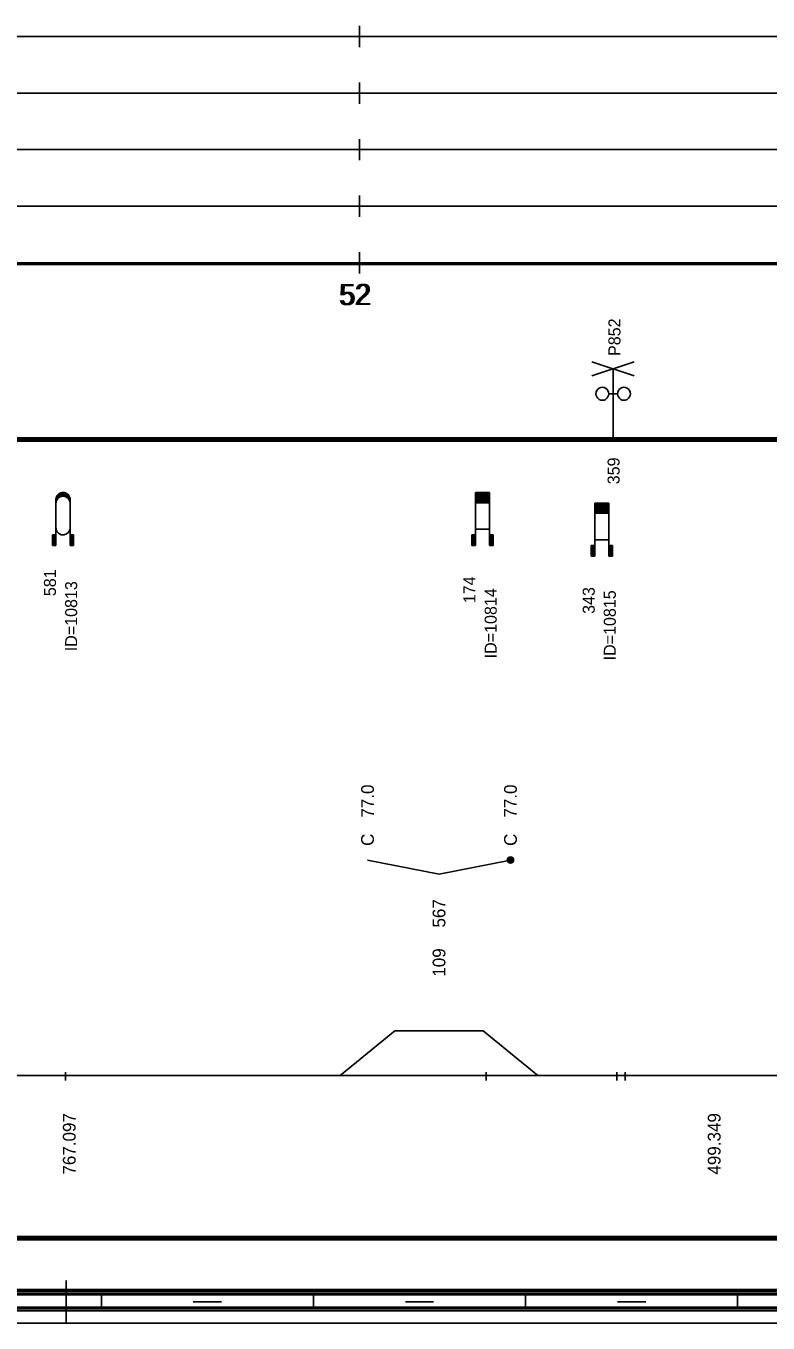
# Model space of a CAD drawing. Extents: x 2 to 10148, y 0 to 380.
# Drawn here: x 5454.3 to 5559.3, y 0 to 183.5 of the extents above; entities that cross this region are included whole.
import ezdxf

# ---------------------------------------------------------------- set-up
doc = ezdxf.new("R2010")
doc.units = 0
for name, color, linetype in [('CARA_S_OBJEKTY', 7, 'Continuous'), ('KRIV1_CARA', 7, 'Continuous'), ('KRIV1_TEXT', 7, 'Continuous'), ('OBJEKTY_TEXT', 7, 'Continuous'), ('OBJEKTY_TVAR', 7, 'Continuous'), ('RAM', 7, 'Continuous'), ('RYCHL_RASTR', 7, 'Continuous'), ('RYCHL_STAN', 7, 'Continuous'), ('STAN_CARA', 7, 'Continuous')]:
    doc.layers.add(name, color=color, linetype=linetype)

msp = doc.modelspace()

# ---------------------------------------------------------------- linework, layer by layer
for p, q in [((5459.94, 35.51), (5459.94, 34.32)), ((5519.41, 35.51), (5519.41, 34.32)), ((5537.92, 35.51), (5537.92, 34.32)), ((5539.11, 35.51), (5539.11, 34.32))]:
    msp.add_line(p, q)
at = {"layer": 'CARA_S_OBJEKTY'}
for p, q in [((5128.6, 125.25), (5974.91, 125.25)), ((5128.6, 125), (5974.91, 125)), ((5128.6, 124.75), (5974.91, 124.75))]:
    msp.add_line(p, q, dxfattribs=at)
at = {"layer": 'KRIV1_CARA'}
for p, q in [((5498.8, 35), (5506.5, 41.35)), ((5506.5, 41.35), (5519.02, 41.35)), ((5519.02, 41.35), (5526.72, 35)), ((5128.6, 35), (5974.91, 35))]:
    msp.add_line(p, q, dxfattribs=at)
at = {"layer": 'KRIV1_TEXT'}
for q in [(5502.65, 65.5), (5522.87, 65.5)]:
    msp.add_line((5512.76, 63.5), q, dxfattribs=at)
for radius in [0.45, 0.3, 0.15]:
    msp.add_circle((5522.87, 65.5), radius, dxfattribs=at)
at = {"layer": 'OBJEKTY_TVAR'}
for p, q in [((5534.39, 134), (5540.39, 136)), ((5534.39, 136), (5540.39, 134)), ((5537.39, 125), (5537.39, 135)), ((5535.42, 132.25), (5535.23, 132.11)), ((5535.64, 132.34), (5535.42, 132.25)), ((5535.87, 132.38), (5535.64, 132.34)), ((5536.11, 132.34), (5535.87, 132.38)), ((5536.33, 132.25), (5536.11, 132.34)), ((5536.52, 132.11), (5536.33, 132.25)), ((5538.28, 132.11), (5538.47, 132.25)), ((5538.47, 132.25), (5538.69, 132.34)), ((5538.69, 132.34), (5538.93, 132.38)), ((5538.93, 132.38), (5539.16, 132.34)), ((5539.16, 132.34), (5539.38, 132.25)), ((5539.38, 132.25), (5539.57, 132.11)), ((5534.99, 131.7), (5534.96, 131.46)), ((5534.96, 131.46), (5534.99, 131.23)), ((5535.08, 131.92), (5534.99, 131.7)), ((5534.99, 131.23), (5535.08, 131.01)), ((5535.23, 132.11), (5535.08, 131.92)), ((5535.08, 131.01), (5535.23, 130.82)), ((5535.23, 130.82), (5535.42, 130.67)), ((5535.42, 130.67), (5535.64, 130.58)), ((5535.64, 130.58), (5535.87, 130.55)), ((5535.87, 130.55), (5536.11, 130.58)), ((5536.11, 130.58), (5536.33, 130.67)), ((5536.33, 130.67), (5536.52, 130.82)), ((5536.66, 131.92), (5536.52, 132.11)), ((5536.52, 130.82), (5536.66, 131.01)), ((5536.75, 131.7), (5536.66, 131.92)), ((5536.66, 131.01), (5536.75, 131.23)), ((5536.78, 131.46), (5536.75, 131.7)), ((5536.75, 131.23), (5536.78, 131.46)), ((5538.02, 131.46), (5536.78, 131.46)), ((5538.02, 131.46), (5538.05, 131.7)), ((5538.05, 131.23), (5538.02, 131.46)), ((5538.05, 131.7), (5538.14, 131.92)), ((5538.14, 131.01), (5538.05, 131.23)), ((5538.14, 131.92), (5538.28, 132.11)), ((5538.28, 130.82), (5538.14, 131.01)), ((5538.47, 130.67), (5538.28, 130.82)), ((5538.69, 130.58), (5538.47, 130.67)), ((5538.93, 130.55), (5538.69, 130.58)), ((5539.16, 130.58), (5538.93, 130.55)), ((5539.38, 130.67), (5539.16, 130.58)), ((5539.57, 130.82), (5539.38, 130.67)), ((5539.57, 132.11), (5539.72, 131.92)), ((5539.72, 131.01), (5539.57, 130.82)), ((5539.72, 131.92), (5539.81, 131.7)), ((5539.81, 131.23), (5539.72, 131.01)), ((5539.81, 131.7), (5539.84, 131.46)), ((5539.84, 131.46), (5539.81, 131.23)), ((5459.21, 117.43), (5459.33, 117.47)), ((5459.26, 117.45), (5459.88, 117.45)), ((5459.33, 117.47), (5459.47, 117.49)), ((5459.47, 117.49), (5459.58, 117.5)), ((5459.58, 117.5), (5459.71, 117.49)), ((5459.71, 117.49), (5459.84, 117.46)), ((5459.84, 117.46), (5459.95, 117.43)), ((5517.92, 110), (5517.92, 117.5)), ((5517.92, 117.5), (5519.92, 117.5)), ((5517.92, 117.45), (5519.92, 117.45)), ((5519.92, 117.5), (5519.92, 110)), ((5458.57, 116.5), (5458.58, 116.65)), ((5458.57, 116.55), (5458.75, 116.55)), ((5458.57, 110), (5458.57, 116.5)), ((5458.57, 116.5), (5458.72, 116.5)), ((5458.57, 116.45), (5458.69, 116.45)), ((5458.57, 116.4), (5458.66, 116.4)), ((5458.57, 116.35), (5458.64, 116.35)), ((5458.57, 116.3), (5458.62, 116.3)), ((5458.57, 116.25), (5458.61, 116.25)), ((5458.57, 116.2), (5458.6, 116.2)), ((5458.57, 116.15), (5458.59, 116.15)), ((5458.57, 115.98), (5458.58, 116.13)), ((5458.57, 116.1), (5458.58, 116.1)), ((5458.58, 116.65), (5458.62, 116.81)), ((5458.58, 116.65), (5458.83, 116.65)), ((5458.58, 116.6), (5458.79, 116.6)), ((5458.58, 116.13), (5458.62, 116.28)), ((5458.59, 116.7), (5458.88, 116.7)), ((5458.6, 116.75), (5458.94, 116.75)), ((5458.62, 116.81), (5458.68, 116.95)), ((5458.62, 116.8), (5459, 116.8)), ((5458.62, 116.28), (5458.68, 116.43)), ((5458.63, 116.85), (5459.08, 116.85)), ((5458.65, 116.9), (5459.19, 116.9)), ((5458.68, 116.95), (5458.74, 117.06)), ((5458.68, 116.95), (5459.34, 116.95)), ((5458.68, 116.43), (5458.74, 116.53)), ((5458.7, 117), (5460.44, 117)), ((5458.73, 117.05), (5460.41, 117.05)), ((5458.74, 117.06), (5458.83, 117.18)), ((5458.74, 116.53), (5458.83, 116.65)), ((5458.77, 117.1), (5460.37, 117.1)), ((5458.81, 117.15), (5460.33, 117.15)), ((5458.83, 117.18), (5458.92, 117.26)), ((5458.83, 116.65), (5458.92, 116.74)), ((5458.86, 117.2), (5460.28, 117.2)), ((5458.91, 117.25), (5460.23, 117.25)), ((5458.92, 117.26), (5459.05, 117.35)), ((5458.92, 116.74), (5459.05, 116.83)), ((5458.97, 117.3), (5460.17, 117.3)), ((5459.04, 117.35), (5460.1, 117.35)), ((5459.05, 117.35), (5459.18, 117.42)), ((5459.05, 116.83), (5459.18, 116.9)), ((5459.13, 117.4), (5460.01, 117.4)), ((5459.18, 117.42), (5459.21, 117.43)), ((5459.18, 116.9), (5459.21, 116.91)), ((5459.21, 116.91), (5459.33, 116.95)), ((5459.33, 116.95), (5459.47, 116.97)), ((5459.47, 116.97), (5459.58, 116.98)), ((5459.58, 116.98), (5459.71, 116.97)), ((5459.71, 116.97), (5459.84, 116.94)), ((5459.8, 116.95), (5460.46, 116.95)), ((5459.84, 116.94), (5459.95, 116.9)), ((5459.95, 117.43), (5460.06, 117.37)), ((5459.95, 116.9), (5460.06, 116.85)), ((5459.95, 116.9), (5460.49, 116.9)), ((5460.06, 117.37), (5460.13, 117.32)), ((5460.06, 116.85), (5460.51, 116.85)), ((5460.06, 116.85), (5460.13, 116.8)), ((5460.13, 117.32), (5460.28, 117.21)), ((5460.13, 116.8), (5460.28, 116.68)), ((5460.14, 116.8), (5460.52, 116.8)), ((5460.2, 116.75), (5460.54, 116.75)), ((5460.26, 116.7), (5460.55, 116.7)), ((5460.28, 117.21), (5460.36, 117.11)), ((5460.28, 116.68), (5460.36, 116.59)), ((5460.31, 116.65), (5460.56, 116.65)), ((5460.35, 116.6), (5460.56, 116.6)), ((5460.36, 117.11), (5460.45, 116.98)), ((5460.36, 116.59), (5460.45, 116.46)), ((5460.39, 116.55), (5460.57, 116.55)), ((5460.42, 116.5), (5460.57, 116.5)), ((5460.45, 116.98), (5460.49, 116.89)), ((5460.45, 116.46), (5460.49, 116.37)), ((5460.45, 116.45), (5460.57, 116.45)), ((5460.48, 116.4), (5460.57, 116.4)), ((5460.49, 116.89), (5460.53, 116.77)), ((5460.49, 116.37), (5460.53, 116.24)), ((5460.5, 116.35), (5460.57, 116.35)), ((5460.52, 116.3), (5460.57, 116.3)), ((5460.53, 116.77), (5460.56, 116.65)), ((5460.53, 116.25), (5460.57, 116.25)), ((5460.53, 116.24), (5460.56, 116.13)), ((5460.54, 116.2), (5460.57, 116.2)), ((5460.55, 116.15), (5460.57, 116.15)), ((5460.56, 116.65), (5460.57, 116.56)), ((5460.56, 116.13), (5460.57, 116.03)), ((5460.56, 116.1), (5460.57, 116.1)), ((5460.57, 116.56), (5460.57, 116.5)), ((5460.57, 116.5), (5460.57, 110)), ((5460.57, 116.03), (5460.57, 115.98)), ((5517.92, 117.4), (5519.92, 117.4)), ((5517.92, 117.35), (5519.92, 117.35)), ((5517.92, 117.3), (5519.92, 117.3)), ((5517.92, 117.25), (5519.92, 117.25)), ((5517.92, 117.2), (5519.92, 117.2)), ((5517.92, 117.15), (5519.92, 117.15)), ((5517.92, 117.1), (5519.92, 117.1)), ((5517.92, 117.05), (5519.92, 117.05)), ((5517.92, 117), (5519.92, 117)), ((5517.92, 116.95), (5519.92, 116.95)), ((5517.92, 116.9), (5519.92, 116.9)), ((5517.92, 116.85), (5519.92, 116.85)), ((5517.92, 116.8), (5519.92, 116.8)), ((5517.92, 116.75), (5519.92, 116.75)), ((5517.92, 116.7), (5519.92, 116.7)), ((5517.92, 116.65), (5519.92, 116.65)), ((5517.92, 116.6), (5519.92, 116.6)), ((5517.92, 116.55), (5519.92, 116.55)), ((5517.92, 116.5), (5519.92, 116.5)), ((5517.92, 116.45), (5519.92, 116.45)), ((5517.92, 116.4), (5519.92, 116.4)), ((5517.92, 116.35), (5519.92, 116.35)), ((5517.92, 116.3), (5519.92, 116.3)), ((5517.92, 116.25), (5519.92, 116.25)), ((5517.92, 116.2), (5519.92, 116.2)), ((5517.92, 116.15), (5519.92, 116.15)), ((5517.92, 116.1), (5519.92, 116.1)), ((5517.92, 116.05), (5519.92, 116.05)), ((5534.79, 108.5), (5534.79, 116)), ((5534.79, 116), (5536.79, 116)), ((5534.79, 115.95), (5536.79, 115.95)), ((5534.79, 115.9), (5536.79, 115.9)), ((5534.79, 115.85), (5536.79, 115.85)), ((5534.79, 115.8), (5536.79, 115.8)), ((5534.79, 115.75), (5536.79, 115.75)), ((5534.79, 115.7), (5536.79, 115.7)), ((5534.79, 115.65), (5536.79, 115.65)), ((5536.79, 116), (5536.79, 108.5)), ((5534.79, 115.6), (5536.79, 115.6)), ((5534.79, 115.55), (5536.79, 115.55)), ((5534.79, 115.5), (5536.79, 115.5)), ((5534.79, 115.45), (5536.79, 115.45)), ((5534.79, 115.4), (5536.79, 115.4)), ((5534.79, 115.35), (5536.79, 115.35)), ((5534.79, 115.3), (5536.79, 115.3)), ((5534.79, 115.25), (5536.79, 115.25)), ((5534.79, 115.2), (5536.79, 115.2)), ((5534.79, 115.15), (5536.79, 115.15)), ((5534.79, 115.1), (5536.79, 115.1)), ((5534.79, 115.05), (5536.79, 115.05)), ((5534.79, 115), (5536.79, 115)), ((5534.79, 114.95), (5536.79, 114.95)), ((5534.79, 114.9), (5536.79, 114.9)), ((5534.79, 114.85), (5536.79, 114.85)), ((5534.79, 114.8), (5536.79, 114.8)), ((5534.79, 114.75), (5536.79, 114.75)), ((5534.79, 114.7), (5536.79, 114.7)), ((5534.79, 114.65), (5536.79, 114.65)), ((5534.79, 114.6), (5536.79, 114.6)), ((5534.79, 114.55), (5536.79, 114.55)), ((5458.57, 112.5), (5458.58, 112.35)), ((5458.58, 112.35), (5458.62, 112.2)), ((5458.62, 112.2), (5458.68, 112.05)), ((5458.68, 112.05), (5458.74, 111.95)), ((5458.74, 111.95), (5458.83, 111.83)), ((5460.36, 111.9), (5460.45, 112.02)), ((5460.45, 112.02), (5460.49, 112.11)), ((5460.49, 112.11), (5460.53, 112.24)), ((5460.53, 112.24), (5460.56, 112.35)), ((5460.56, 112.35), (5460.57, 112.45)), ((5460.57, 112.45), (5460.57, 112.5)), ((5517.92, 112.31), (5519.92, 112.31)), ((5458.07, 111.5), (5458.57, 111.5)), ((5458.07, 111.5), (5458.07, 110)), ((5458.12, 111.5), (5458.12, 110)), ((5458.17, 111.5), (5458.17, 110)), ((5458.22, 111.5), (5458.22, 110)), ((5458.27, 111.5), (5458.27, 110)), ((5458.32, 111.5), (5458.32, 110)), ((5458.37, 111.5), (5458.37, 110)), ((5458.42, 111.5), (5458.42, 110)), ((5458.47, 111.5), (5458.47, 110)), ((5458.52, 111.5), (5458.52, 110)), ((5458.83, 111.83), (5458.92, 111.74)), ((5458.92, 111.74), (5459.05, 111.65)), ((5459.05, 111.65), (5459.18, 111.58)), ((5459.18, 111.58), (5459.21, 111.57)), ((5459.21, 111.57), (5459.33, 111.53)), ((5459.33, 111.53), (5459.47, 111.51)), ((5459.47, 111.51), (5459.58, 111.5)), ((5459.58, 111.5), (5459.71, 111.51)), ((5459.71, 111.51), (5459.84, 111.54)), ((5459.84, 111.54), (5459.95, 111.58)), ((5459.95, 111.58), (5460.06, 111.63)), ((5460.06, 111.63), (5460.13, 111.68)), ((5460.13, 111.68), (5460.28, 111.8)), ((5460.28, 111.8), (5460.36, 111.9)), ((5461.07, 111.5), (5460.57, 111.5)), ((5460.62, 111.5), (5460.62, 110)), ((5460.67, 111.5), (5460.67, 110)), ((5460.72, 111.5), (5460.72, 110)), ((5460.77, 111.5), (5460.77, 110)), ((5460.82, 111.5), (5460.82, 110)), ((5460.87, 111.5), (5460.87, 110)), ((5460.92, 111.5), (5460.92, 110)), ((5460.97, 111.5), (5460.97, 110)), ((5461.02, 111.5), (5461.02, 110)), ((5461.07, 111.5), (5461.07, 110)), ((5517.42, 111.5), (5517.92, 111.5)), ((5517.42, 111.5), (5517.42, 110)), ((5517.47, 111.5), (5517.47, 110)), ((5517.52, 111.5), (5517.52, 110)), ((5517.57, 111.5), (5517.57, 110)), ((5517.62, 111.5), (5517.62, 110)), ((5517.67, 111.5), (5517.67, 110)), ((5517.72, 111.5), (5517.72, 110)), ((5517.77, 111.5), (5517.77, 110)), ((5517.82, 111.5), (5517.82, 110)), ((5517.87, 111.5), (5517.87, 110)), ((5520.42, 111.5), (5519.92, 111.5)), ((5519.97, 111.5), (5519.97, 110)), ((5520.02, 111.5), (5520.02, 110)), ((5520.07, 111.5), (5520.07, 110)), ((5520.12, 111.5), (5520.12, 110)), ((5520.17, 111.5), (5520.17, 110)), ((5520.22, 111.5), (5520.22, 110)), ((5520.27, 111.5), (5520.27, 110)), ((5520.32, 111.5), (5520.32, 110)), ((5520.37, 111.5), (5520.37, 110)), ((5520.42, 111.5), (5520.42, 110)), ((5534.79, 110.81), (5536.79, 110.81)), ((5458.57, 110), (5458.07, 110)), ((5460.57, 110), (5461.07, 110)), ((5517.92, 110), (5517.42, 110)), ((5519.92, 110), (5520.42, 110)), ((5534.29, 110), (5534.79, 110)), ((5534.29, 110), (5534.29, 108.5)), ((5534.79, 108.5), (5534.29, 108.5)), ((5534.34, 110), (5534.34, 108.5)), ((5534.39, 110), (5534.39, 108.5)), ((5534.44, 110), (5534.44, 108.5)), ((5534.49, 110), (5534.49, 108.5)), ((5534.54, 110), (5534.54, 108.5)), ((5534.59, 110), (5534.59, 108.5)), ((5534.64, 110), (5534.64, 108.5)), ((5534.69, 110), (5534.69, 108.5)), ((5534.74, 110), (5534.74, 108.5)), ((5537.29, 110), (5536.79, 110)), ((5536.79, 108.5), (5537.29, 108.5)), ((5536.84, 110), (5536.84, 108.5)), ((5536.89, 110), (5536.89, 108.5)), ((5536.94, 110), (5536.94, 108.5)), ((5536.99, 110), (5536.99, 108.5)), ((5537.04, 110), (5537.04, 108.5)), ((5537.09, 110), (5537.09, 108.5)), ((5537.14, 110), (5537.14, 108.5)), ((5537.19, 110), (5537.19, 108.5)), ((5537.24, 110), (5537.24, 108.5)), ((5537.29, 110), (5537.29, 108.5))]:
    msp.add_line(p, q, dxfattribs=at)
at = {"layer": 'RAM'}
for p, q in [((5460, 0), (5460, 6)), ((5128.6, 4.75), (5974.91, 4.75)), ((5128.6, 4.5), (5974.91, 4.5)), ((5128.6, 4.25), (5974.91, 4.25)), ((5128.6, 4), (5974.91, 4)), ((5465, 2), (5465, 4)), ((5495, 2), (5495, 4)), ((5525, 2), (5525, 4)), ((5555, 2), (5555, 4)), ((5128.6, 2.25), (5974.91, 2.25)), ((5128.6, 2), (5974.91, 2)), ((5478, 3), (5482, 3)), ((5508, 3), (5512, 3)), ((5538, 3), (5542, 3)), ((5128.6, 1.75), (5974.91, 1.75)), ((5128.6, 0), (5974.91, 0))]:
    msp.add_line(p, q, dxfattribs=at)
at = {"layer": 'RYCHL_RASTR'}
for p, q in [((5501.49, 180.5), (5501.49, 183.5)), ((5122.54, 182), (5974.32, 182)), ((5501.49, 172.5), (5501.49, 175.5)), ((5122.71, 174), (5974.23, 174)), ((5501.49, 164.5), (5501.49, 167.5)), ((5122.69, 166), (5974.36, 166)), ((5122.67, 158), (5974.55, 158)), ((5501.49, 156.5), (5501.49, 159.5)), ((5501.49, 148.5), (5501.49, 151.5)), ((5128.6, 150), (5974.91, 150)), ((5128.6, 149.75), (5974.91, 149.75))]:
    msp.add_line(p, q, dxfattribs=at)
at = {"layer": 'STAN_CARA'}
for p, q in [((5302.99, 12.25), (5799.99, 12.25)), ((5302.99, 12), (5799.99, 12)), ((5302.99, 12), (5799.99, 12)), ((5302.99, 11.75), (5799.99, 11.75))]:
    msp.add_line(p, q, dxfattribs=at)

# ---------------------------------------------------------------- texts
at = {"layer": 'KRIV1_TEXT'}
for s, p in [('77.0', (5503.55, 71.5)), ('77.0', (5523.77, 71.5)), ('C', (5503.55, 67.5)), ('C', (5523.77, 67.5)), ('567', (5513.66, 55.95)), ('109', (5513.66, 49)), ('767.097', (5461.35, 21)), ('499.349', (5552.59, 21))]:
    msp.add_text(s, height=1.8, rotation=90, dxfattribs=at).set_placement(p)
at = {"layer": 'OBJEKTY_TEXT'}
for s, p in [('P852', (5538.43, 136.81)), ('359', (5538.31, 118.66)), ('581', (5458.57, 102.83)), ('ID=10813', (5461.57, 95.03)), ('174', (5517.92, 101.83)), ('ID=10814', (5520.92, 94.03)), ('343', (5534.79, 100.32)), ('ID=10815', (5537.77, 93.74))]:
    msp.add_text(s, height=1.7, rotation=90, dxfattribs=at).set_placement(p)
at = {"layer": 'RYCHL_STAN'}
for p in [(5498.55, 144), (5498.8, 144)]:
    msp.add_text('52', height=3, dxfattribs=at).set_placement(p)

doc.saveas('drawing.dxf')
